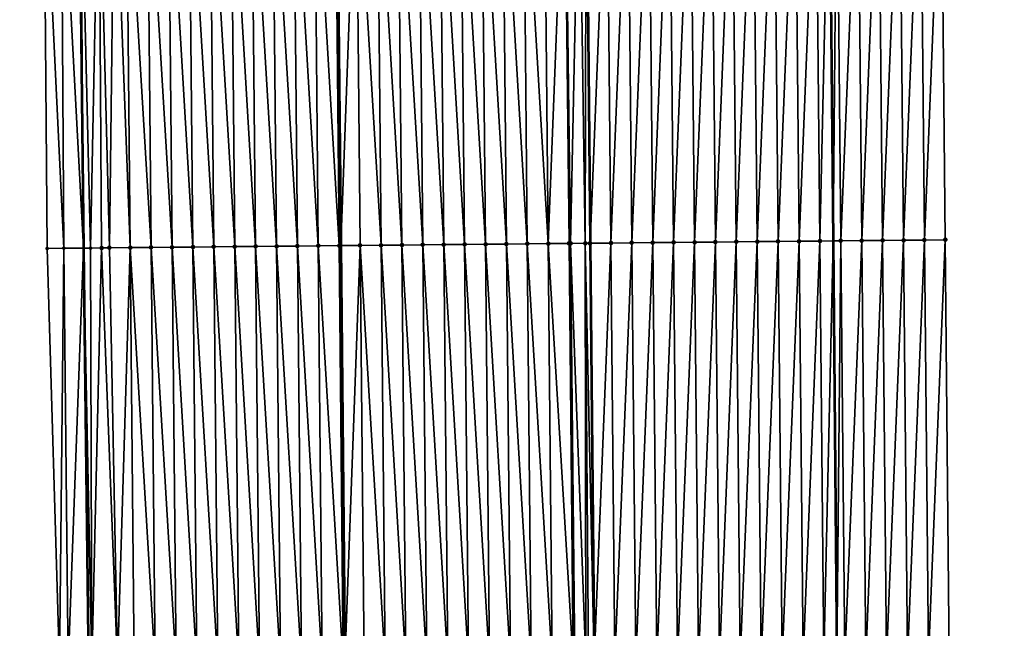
# Model space of a CAD drawing. Header units: feet. Extents: x 2007189 to 2022806, y 818621 to 837694.
# Tile 492 of 656: x 2011327 to 2011374, y 831369 to 831398. Entities that reach past the tile are written whole.
import ezdxf

# ---------------------------------------------------------------- set-up
doc = ezdxf.new("R2010")
doc.units = ezdxf.units.FT
doc.header["$MEASUREMENT"] = 0
for name, color, linetype, lineweight in [('EP_Travel Lane', 172, 'Continuous', 53), ('Road Shots', 141, 'Continuous', 100), ('Road X-Section', 40, 'Continuous', 13), ('STRIPING', 60, 'Continuous', 53)]:
    doc.layers.add(name, color=color, linetype=linetype, lineweight=lineweight)
doc.layers.add('I-77-MM17-21_SB-Surface-Border', color=7, linetype='Continuous')
doc.layers.add('I-77-MM17-21_SB-Surface-TIN', color=7, linetype='Continuous')

msp = doc.modelspace()

# ---------------------------------------------------------------- linework, layer by layer
at = {"layer": 'EP_Travel Lane'}
for points in [[(2011327.944297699, 831586.8183345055, 327.6661161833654), (2011328.126452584, 831566.8205162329, 327.9006960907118), (2011328.308612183, 831546.8221804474, 328.0845052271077), (2011328.490770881, 831526.8239435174, 328.2780125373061), (2011328.672935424, 831506.825064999, 328.4085765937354), (2011328.855096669, 831486.8265484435, 328.5746510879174), (2011329.037259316, 831466.8278780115, 328.7256295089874), (2011329.257153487, 831446.8234530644, 328.8685306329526), (2011329.487656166, 831426.8250284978, 328.9868257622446), (2011329.718158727, 831406.8266142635, 329.108197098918), (2011329.948662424, 831386.8281013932, 329.2004329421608), (2011330.17916594, 831366.8296041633, 329.2973096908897), (2011330.409670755, 831346.8309944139, 329.3610197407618), (2011330.640175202, 831326.8324164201, 329.4341203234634), (2011330.870680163, 831306.8337939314, 329.4940447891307), (2011331.101186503, 831286.8350517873, 329.518729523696), (2011331.331692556, 831266.8363344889, 329.5507077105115), (2011331.538266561, 831246.7981799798, 329.5738523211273), (2011331.737566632, 831226.7991229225, 329.5678796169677), (2011331.936866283, 831206.8001080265, 329.5410662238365), (2011332.136166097, 831186.8010767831, 329.5223725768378)], [(2011363.948639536, 831587.1496924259, 327.9825644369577), (2011364.130942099, 831567.1516971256, 328.1996464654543), (2011364.313248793, 831547.1532486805, 328.3722723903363), (2011364.495554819, 831527.1548734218, 328.5520783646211), (2011364.677862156, 831507.1563545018, 328.717790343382), (2011364.860168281, 831487.1579684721, 328.896539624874), (2011365.042474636, 831467.1595571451, 329.0728071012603), (2011365.231409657, 831447.1679292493, 329.1712247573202), (2011365.422340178, 831427.1690966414, 329.2806065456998), (2011365.613270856, 831407.1702475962, 329.3851245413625), (2011365.804201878, 831387.1713626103, 329.4790861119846), (2011365.995132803, 831367.1724877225, 329.5760055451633), (2011366.186064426, 831347.1735396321, 329.6513478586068), (2011366.376996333, 831327.1745618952, 329.7179327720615), (2011366.567929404, 831307.1754622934, 329.7486344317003), (2011366.758861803, 831287.1764329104, 329.8000149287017), (2011366.949795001, 831267.1773199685, 329.8267843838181), (2011367.172069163, 831247.2049287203, 329.8679666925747), (2011367.403775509, 831227.2062494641, 329.8584230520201), (2011367.635481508, 831207.2076000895, 329.8339734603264), (2011367.867187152, 831187.2089813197, 329.7943214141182)]]:
    msp.add_polyline3d(points, dxfattribs=at)
at = {"layer": 'I-77-MM17-21_SB-Surface-Border', "color": 3, "linetype": 'Continuous', "lineweight": -3}
for points in [[(2011331.28316584, 831206.7926658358, 329.5259380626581), (2011331.552098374, 831226.7970140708, 329.5622705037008), (2011331.531028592, 831246.798097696, 329.5736259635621), (2011330.554958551, 831266.8288358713, 329.5262219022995), (2011330.383664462, 831286.8281226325, 329.4954712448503), (2011329.143786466, 831306.8171089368, 329.4356292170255), (2011328.931269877, 831326.8159868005, 329.4003579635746), (2011327.946423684, 831346.807201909, 329.2797668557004), (2011328.79595396, 831366.8162801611, 329.2624239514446), (2011328.207614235, 831386.8113098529, 329.1504432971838), (2011328.038348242, 831406.8104033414, 329.0570238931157), (2011327.095540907, 831426.8019215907, 328.9074877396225), (2011328.755736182, 831446.8186129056, 328.8528842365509), (2011328.363323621, 831466.8215155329, 328.70400453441), (2011328.100846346, 831486.8194351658, 328.5511781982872), (2011327.81633686, 831506.8170085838, 328.3840865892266), (2011326.890605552, 831526.8088391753, 328.2269090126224), (2011327.4484215, 831546.8141077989, 328.0616342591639), (2011327.996541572, 831566.8192973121, 327.8972672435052), (2011327.583971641, 831586.8149556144, 327.6567974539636)], [(2011369.322614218, 831587.1966415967, 327.7836704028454), (2011369.5048682, 831567.1987977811, 328.0156560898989), (2011369.687126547, 831547.2004749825, 328.2006508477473), (2011370.869348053, 831527.2107512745, 328.3351987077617), (2011371.051608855, 831507.2121590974, 328.4937659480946), (2011370.233907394, 831487.2048694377, 328.6931274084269), (2011371.416130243, 831467.2149983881, 328.8132202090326), (2011371.605020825, 831447.2279396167, 328.9239383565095), (2011370.795995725, 831427.2196848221, 329.0700060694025), (2011370.986926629, 831407.2208117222, 329.1674263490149), (2011371.177857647, 831387.2219265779, 329.2613485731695), (2011371.368788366, 831367.223072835, 329.3645007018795), (2011372.559675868, 831347.2335193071, 329.3950147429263), (2011372.750607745, 831327.2345442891, 329.4623923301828), (2011372.941540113, 831307.235517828, 329.5146616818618), (2011373.132472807, 831287.2364572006, 329.5568326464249), (2011373.323405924, 831267.2373522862, 329.5859769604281), (2011373.543203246, 831247.278200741, 329.6486208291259), (2011373.77181533, 831227.2794271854, 329.6683595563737), (2011374.000426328, 831207.2807488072, 329.6407282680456), (2011373.22910299, 831187.2706106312, 329.6276230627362)]]:
    msp.add_polyline3d(points, dxfattribs=at)
at = {"layer": 'I-77-MM17-21_SB-Surface-TIN', "color": 128, "linetype": 'Continuous', "lineweight": -3}
for points in [[(2011331.1796817, 831386.8399306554, 329.2230154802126), (2011331.420886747, 831406.842972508, 329.1383047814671), (2011330.684680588, 831406.8359222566, 329.1319304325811)], [(2011331.1796817, 831386.8399306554, 329.2230154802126), (2011332.179635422, 831386.8495513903, 329.2448536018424), (2011331.420886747, 831406.842972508, 329.1383047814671)], [(2011332.179635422, 831386.8495513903, 329.2448536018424), (2011331.988704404, 831406.8484364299, 329.1509539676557), (2011331.420886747, 831406.842972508, 329.1383047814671)], [(2011333.17958923, 831386.8591632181, 329.2640662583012), (2011332.988658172, 831406.8580523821, 329.1713809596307), (2011331.988704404, 831406.8484364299, 329.1509539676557)], [(2011332.179635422, 831386.8495513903, 329.2448536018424), (2011333.17958923, 831386.8591632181, 329.2640662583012), (2011331.988704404, 831406.8484364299, 329.1509539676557)], [(2011334.179543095, 831386.8687689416, 329.2814796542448), (2011333.988611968, 831406.8676654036, 329.190944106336), (2011332.988658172, 831406.8580523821, 329.1713809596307)], [(2011333.17958923, 831386.8591632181, 329.2640662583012), (2011334.179543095, 831386.8687689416, 329.2814796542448), (2011332.988658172, 831406.8580523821, 329.1713809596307)], [(2011335.179496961, 831386.8783747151, 329.2989077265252), (2011334.988565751, 831406.8772798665, 329.210932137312), (2011333.988611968, 831406.8676654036, 329.190944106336)], [(2011334.179543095, 831386.8687689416, 329.2814796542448), (2011335.179496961, 831386.8783747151, 329.2989077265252), (2011333.988611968, 831406.8676654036, 329.190944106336)], [(2011336.179450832, 831386.8879798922, 329.316160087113), (2011335.988519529, 831406.886894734, 329.2310394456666), (2011334.988565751, 831406.8772798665, 329.210932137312)], [(2011335.179496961, 831386.8783747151, 329.2989077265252), (2011336.179450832, 831386.8879798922, 329.316160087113), (2011334.988565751, 831406.8772798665, 329.210932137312)], [(2011337.179404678, 831386.8975876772, 329.3341811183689), (2011336.988473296, 831406.8965107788, 329.2514937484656), (2011335.988519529, 831406.886894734, 329.2310394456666)], [(2011336.179450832, 831386.8879798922, 329.316160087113), (2011337.179404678, 831386.8975876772, 329.3341811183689), (2011335.988519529, 831406.886894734, 329.2310394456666)], [(2011338.179358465, 831386.9072016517, 329.3540265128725), (2011337.988427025, 831406.9061307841, 329.2731154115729), (2011336.988473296, 831406.8965107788, 329.2514937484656)], [(2011337.179404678, 831386.8975876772, 329.3341811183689), (2011338.179358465, 831386.9072016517, 329.3540265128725), (2011336.988473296, 831406.8965107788, 329.2514937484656)], [(2011339.1793122, 831386.9168210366, 329.3754667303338), (2011338.988380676, 831406.9157590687, 329.2971775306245), (2011337.988427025, 831406.9061307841, 329.2731154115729)], [(2011338.179358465, 831386.9072016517, 329.3540265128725), (2011339.1793122, 831386.9168210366, 329.3754667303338), (2011337.988427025, 831406.9061307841, 329.2731154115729)], [(2011340.179265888, 831386.9264453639, 329.3983637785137), (2011339.988334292, 831406.9253909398, 329.3222967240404), (2011338.988380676, 831406.9157590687, 329.2971775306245)], [(2011339.1793122, 831386.9168210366, 329.3754667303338), (2011340.179265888, 831386.9264453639, 329.3983637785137), (2011338.988380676, 831406.9157590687, 329.2971775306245)], [(2011341.1792196, 831386.9360671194, 329.4205027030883), (2011340.988287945, 831406.9350189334, 329.3462730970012), (2011339.988334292, 831406.9253909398, 329.3222967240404)], [(2011340.179265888, 831386.9264453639, 329.3983637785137), (2011341.1792196, 831386.9360671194, 329.4205027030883), (2011339.988334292, 831406.9253909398, 329.3222967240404)], [(2011342.179173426, 831386.9456770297, 329.4391501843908), (2011341.988241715, 831406.944634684, 329.3666406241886), (2011340.988287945, 831406.9350189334, 329.3462730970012)], [(2011341.1792196, 831386.9360671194, 329.4205027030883), (2011342.179173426, 831386.9456770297, 329.4391501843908), (2011340.988287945, 831406.9350189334, 329.3462730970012)], [(2011342.179173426, 831386.9456770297, 329.4391501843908), (2011342.056428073, 831406.9452893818, 329.3677361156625), (2011341.988241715, 831406.944634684, 329.3666406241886)], [(2011342.988195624, 831406.9542358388, 329.3827060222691), (2011342.056428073, 831406.9452893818, 329.3677361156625), (2011342.254151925, 831386.9463968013, 329.440313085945)], [(2011342.179173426, 831386.9456770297, 329.4391501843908), (2011342.254151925, 831386.9463968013, 329.440313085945), (2011342.056428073, 831406.9452893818, 329.3677361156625)], [(2011343.179127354, 831386.9552762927, 329.4546592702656), (2011342.988195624, 831406.9542358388, 329.3827060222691), (2011342.254151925, 831386.9463968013, 329.440313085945)], [(2011344.179081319, 831386.9648715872, 329.4689986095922), (2011343.988149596, 831406.9638304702, 329.3968485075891), (2011342.988195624, 831406.9542358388, 329.3827060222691)], [(2011343.179127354, 831386.9552762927, 329.4546592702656), (2011344.179081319, 831386.9648715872, 329.4689986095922), (2011342.988195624, 831406.9542358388, 329.3827060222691)], [(2011345.179035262, 831386.9744691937, 329.4840193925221), (2011344.988103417, 831406.9734409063, 329.4156495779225), (2011343.988149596, 831406.9638304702, 329.3968485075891)], [(2011344.179081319, 831386.9648715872, 329.4689986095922), (2011345.179035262, 831386.9744691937, 329.4840193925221), (2011343.988149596, 831406.9638304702, 329.3968485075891)], [(2011346.178989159, 831386.9840716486, 329.5004693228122), (2011345.988057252, 831406.9830498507, 329.4340109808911), (2011344.988103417, 831406.9734409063, 329.4156495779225)], [(2011345.179035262, 831386.9744691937, 329.4840193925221), (2011346.178989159, 831386.9840716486, 329.5004693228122), (2011344.988103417, 831406.9734409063, 329.4156495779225)], [(2011347.178943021, 831386.9936777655, 329.5179986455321), (2011346.988011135, 831406.9926537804, 329.4508942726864), (2011345.988057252, 831406.9830498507, 329.4340109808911)], [(2011346.178989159, 831386.9840716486, 329.5004693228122), (2011347.178943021, 831386.9936777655, 329.5179986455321), (2011345.988057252, 831406.9830498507, 329.4340109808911)], [(2011348.178896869, 831387.003285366, 329.5359653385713), (2011347.987965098, 831407.0022492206, 329.4652751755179), (2011346.988011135, 831406.9926537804, 329.4508942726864)], [(2011347.178943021, 831386.9936777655, 329.5179986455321), (2011348.178896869, 831387.003285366, 329.5359653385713), (2011346.988011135, 831406.9926537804, 329.4508942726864)], [(2011349.178850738, 831387.0128907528, 329.5532794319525), (2011348.987919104, 831407.0118402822, 329.4783654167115), (2011347.987965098, 831407.0022492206, 329.4652751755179)], [(2011348.178896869, 831387.003285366, 329.5359653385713), (2011349.178850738, 831387.0128907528, 329.5532794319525), (2011347.987965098, 831407.0022492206, 329.4652751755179)], [(2011350.178804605, 831387.0224963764, 329.5706634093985), (2011349.987873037, 831407.0214389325, 329.4936925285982), (2011348.987919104, 831407.0118402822, 329.4783654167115)], [(2011349.178850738, 831387.0128907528, 329.5532794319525), (2011350.178804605, 831387.0224963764, 329.5706634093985), (2011348.987919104, 831407.0118402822, 329.4783654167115)], [(2011351.178758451, 831387.0321041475, 329.5886803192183), (2011350.98782694, 831407.0310407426, 329.5099510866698), (2011349.987873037, 831407.0214389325, 329.4936925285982)], [(2011350.178804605, 831387.0224963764, 329.5706634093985), (2011351.178758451, 831387.0321041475, 329.5886803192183), (2011349.987873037, 831407.0214389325, 329.4936925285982)], [(2011352.178712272, 831387.0417145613, 329.6074761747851), (2011351.987780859, 831407.0406409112, 329.5257257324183), (2011350.98782694, 831407.0310407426, 329.5099510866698)], [(2011351.178758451, 831387.0321041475, 329.5886803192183), (2011352.178712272, 831387.0417145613, 329.6074761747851), (2011350.98782694, 831407.0310407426, 329.5099510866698)], [(2011352.178712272, 831387.0417145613, 329.6074761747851), (2011352.952749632, 831407.0499007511, 329.5396368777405), (2011351.987780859, 831407.0406409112, 329.5257257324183)], [(2011352.178712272, 831387.0417145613, 329.6074761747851), (2011353.178666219, 831387.0513116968, 329.6223581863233), (2011352.952749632, 831407.0499007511, 329.5396368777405)], [(2011353.178666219, 831387.0513116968, 329.6223581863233), (2011352.987734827, 831407.0502359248, 329.5399808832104), (2011352.952749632, 831407.0499007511, 329.5396368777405)], [(2011353.250611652, 831387.0520012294, 329.6231432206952), (2011353.659669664, 831407.0566636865, 329.543736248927), (2011352.987734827, 831407.0502359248, 329.5399808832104)], [(2011353.178666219, 831387.0513116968, 329.6223581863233), (2011353.250611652, 831387.0520012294, 329.6231432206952), (2011352.987734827, 831407.0502359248, 329.5399808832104)], [(2011353.250611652, 831387.0520012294, 329.6231432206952), (2011353.946389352, 831387.0586560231, 329.6267233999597), (2011353.659669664, 831407.0566636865, 329.543736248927)], [(2011353.946389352, 831387.0586560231, 329.6267233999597), (2011353.987681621, 831407.0597908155, 329.5424307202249), (2011353.659669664, 831407.0566636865, 329.543736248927)], [(2011353.946389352, 831387.0586560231, 329.6267233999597), (2011354.178612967, 831387.060871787, 329.6263419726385), (2011353.987681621, 831407.0597908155, 329.5424307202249)], [(2011354.987644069, 831407.069289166, 329.5281723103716), (2011353.987681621, 831407.0597908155, 329.5424307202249), (2011354.178612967, 831387.060871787, 329.6263419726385)], [(2011355.178575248, 831387.070387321, 329.6171499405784), (2011354.987644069, 831407.069289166, 329.5281723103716), (2011354.178612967, 831387.060871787, 329.6263419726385)], [(2011355.178575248, 831387.070387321, 329.6171499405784), (2011355.987599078, 831407.0787751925, 329.5103025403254), (2011354.987644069, 831407.069289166, 329.5281723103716)], [(2011355.178575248, 831387.070387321, 329.6171499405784), (2011356.178530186, 831387.0798807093, 329.6014514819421), (2011355.987599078, 831407.0787751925, 329.5103025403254)], [(2011356.178530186, 831387.0798807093, 329.6014514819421), (2011356.987554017, 831407.0882684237, 329.4945563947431), (2011355.987599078, 831407.0787751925, 329.5103025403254)], [(2011356.178530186, 831387.0798807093, 329.6014514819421), (2011357.178485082, 831387.0893785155, 329.5870553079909), (2011356.987554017, 831407.0882684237, 329.4945563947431)], [(2011357.178485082, 831387.0893785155, 329.5870553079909), (2011357.987508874, 831407.0977703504, 329.4813734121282), (2011356.987554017, 831407.0882684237, 329.4945563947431)], [(2011357.178485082, 831387.0893785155, 329.5870553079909), (2011358.178439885, 831387.0988860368, 329.5755226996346), (2011357.987508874, 831407.0977703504, 329.4813734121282)], [(2011358.178439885, 831387.0988860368, 329.5755226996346), (2011358.98746364, 831407.1072817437, 329.4709806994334), (2011357.987508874, 831407.0977703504, 329.4813734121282)], [(2011358.178439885, 831387.0988860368, 329.5755226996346), (2011359.178394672, 831387.1083952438, 329.5644869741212), (2011358.98746364, 831407.1072817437, 329.4709806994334)], [(2011359.178394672, 831387.1083952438, 329.5644869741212), (2011359.987418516, 831407.1167817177, 329.4572221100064), (2011358.98746364, 831407.1072817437, 329.4709806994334)], [(2011359.178394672, 831387.1083952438, 329.5644869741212), (2011360.178349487, 831387.1179015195, 329.5525872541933), (2011359.987418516, 831407.1167817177, 329.4572221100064)], [(2011360.178349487, 831387.1179015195, 329.5525872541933), (2011360.987373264, 831407.1262950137, 329.4473902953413), (2011359.987418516, 831407.1167817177, 329.4572221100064)], [(2011360.178349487, 831387.1179015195, 329.5525872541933), (2011361.178304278, 831387.1274103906, 329.5414524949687), (2011360.987373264, 831407.1262950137, 329.4473902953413)], [(2011361.178304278, 831387.1274103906, 329.5414524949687), (2011361.987327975, 831407.1358121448, 329.4386888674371), (2011360.987373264, 831407.1262950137, 329.4473902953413)], [(2011361.178304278, 831387.1274103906, 329.5414524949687), (2011362.178259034, 831387.1369228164, 329.5313655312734), (2011361.987327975, 831407.1358121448, 329.4386888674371)], [(2011362.178259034, 831387.1369228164, 329.5313655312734), (2011362.987282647, 831407.1453334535, 329.4312189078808), (2011361.987327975, 831407.1358121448, 329.4386888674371)], [(2011362.178259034, 831387.1369228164, 329.5313655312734), (2011363.178213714, 831387.1464432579, 329.5236412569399), (2011362.987282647, 831407.1453334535, 329.4312189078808)], [(2011363.178213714, 831387.1464432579, 329.5236412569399), (2011363.987237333, 831407.1548532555, 329.423304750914), (2011362.987282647, 831407.1453334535, 329.4312189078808)], [(2011363.178213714, 831387.1464432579, 329.5236412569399), (2011364.178168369, 831387.1559663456, 329.516696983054), (2011363.987237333, 831407.1548532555, 329.423304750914)], [(2011364.178168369, 831387.1559663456, 329.516696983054), (2011364.987192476, 831407.164325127, 329.4012626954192), (2011363.987237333, 831407.1548532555, 329.423304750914)], [(2011364.178168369, 831387.1559663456, 329.516696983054), (2011365.178123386, 831387.1654514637, 329.4985608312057), (2011364.987192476, 831407.164325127, 329.4012626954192)], [(2011365.178123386, 831387.1654514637, 329.4985608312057), (2011365.613270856, 831407.1702475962, 329.3851245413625), (2011364.987192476, 831407.164325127, 329.4012626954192)], [(2011365.178123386, 831387.1654514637, 329.4985608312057), (2011365.804201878, 831387.1713626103, 329.4790861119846), (2011365.613270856, 831407.1702475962, 329.3851245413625)], [(2011365.987147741, 831407.1737843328, 329.3754872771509), (2011365.613270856, 831407.1702475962, 329.3851245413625), (2011365.804201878, 831387.1713626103, 329.4790861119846)], [(2011366.178078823, 831387.1748925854, 329.4674563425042), (2011365.987147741, 831407.1737843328, 329.3754872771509), (2011365.804201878, 831387.1713626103, 329.4790861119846)], [(2011366.178078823, 831387.1748925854, 329.4674563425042), (2011366.987103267, 831407.1832161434, 329.3416368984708), (2011365.987147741, 831407.1737843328, 329.3754872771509)], [(2011366.178078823, 831387.1748925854, 329.4674563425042), (2011367.178034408, 831387.184318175, 329.4317736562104), (2011366.987103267, 831407.1832161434, 329.3416368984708)], [(2011367.178034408, 831387.184318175, 329.4317736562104), (2011367.987059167, 831407.1926087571, 329.2962328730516), (2011366.987103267, 831407.1832161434, 329.3416368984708)], [(2011367.178034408, 831387.184318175, 329.4317736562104), (2011368.177990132, 831387.1937293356, 329.3918378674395), (2011367.987059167, 831407.1926087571, 329.2962328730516)], [(2011368.177990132, 831387.1937293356, 329.3918378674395), (2011368.987014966, 831407.2020119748, 329.2539544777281), (2011367.987059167, 831407.1926087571, 329.2962328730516)], [(2011368.177990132, 831387.1937293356, 329.3918378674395), (2011369.177945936, 831387.2031320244, 329.3494049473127), (2011368.987014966, 831407.2020119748, 329.2539544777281)], [(2011369.177945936, 831387.2031320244, 329.3494049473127), (2011369.986970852, 831407.2114061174, 329.2090010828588), (2011368.987014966, 831407.2020119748, 329.2539544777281)], [(2011369.177945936, 831387.2031320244, 329.3494049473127), (2011370.177901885, 831387.2125195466, 329.3025015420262), (2011369.986970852, 831407.2114061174, 329.2090010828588)], [(2011370.177901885, 831387.2125195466, 329.3025015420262), (2011370.986926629, 831407.2208117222, 329.1674263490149), (2011369.986970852, 831407.2114061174, 329.2090010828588)], [(2011370.177901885, 831387.2125195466, 329.3025015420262), (2011371.177857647, 831387.2219265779, 329.2613485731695), (2011370.986926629, 831407.2208117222, 329.1674263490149)], [(2011329.000051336, 831386.8189139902, 329.1618421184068), (2011328.873861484, 831406.8184132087, 329.0667943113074), (2011328.038348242, 831406.8104033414, 329.0570238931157)], [(2011329.000051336, 831386.8189139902, 329.1618421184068), (2011328.038348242, 831406.8104033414, 329.0570238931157), (2011328.207614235, 831386.8113098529, 329.1504432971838)], [(2011328.873861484, 831406.8184132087, 329.0667943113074), (2011329.948662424, 831386.8281013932, 329.2004329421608), (2011329.718158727, 831406.8266142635, 329.108197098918)], [(2011329.000051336, 831386.8189139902, 329.1618421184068), (2011329.948662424, 831386.8281013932, 329.2004329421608), (2011328.873861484, 831406.8184132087, 329.0667943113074)], [(2011329.803653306, 831406.8274447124, 329.112389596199), (2011329.718158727, 831406.8266142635, 329.108197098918), (2011329.948662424, 831386.8281013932, 329.2004329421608)], [(2011330.280953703, 831386.8313196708, 329.2139510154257), (2011330.684680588, 831406.8359222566, 329.1319304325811), (2011329.803653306, 831406.8274447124, 329.112389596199)], [(2011330.280953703, 831386.8313196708, 329.2139510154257), (2011329.803653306, 831406.8274447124, 329.112389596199), (2011329.948662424, 831386.8281013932, 329.2004329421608)], [(2011330.280953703, 831386.8313196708, 329.2139510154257), (2011330.809361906, 831386.8363629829, 329.2135253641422), (2011330.684680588, 831406.8359222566, 329.1319304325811)], [(2011330.809361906, 831386.8363629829, 329.2135253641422), (2011331.1796817, 831386.8399306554, 329.2230154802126), (2011330.684680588, 831406.8359222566, 329.1319304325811)], [(2011353.36959702, 831367.0524493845, 329.7229843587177), (2011353.178666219, 831387.0513116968, 329.6223581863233), (2011352.178712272, 831387.0417145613, 329.6074761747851)], [(2011353.36959702, 831367.0524493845, 329.7229843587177), (2011353.250611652, 831387.0520012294, 329.6231432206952), (2011353.178666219, 831387.0513116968, 329.6223581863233)], [(2011353.982390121, 831367.0583128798, 329.7268480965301), (2011353.946389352, 831387.0586560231, 329.6267233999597), (2011353.250611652, 831387.0520012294, 329.6231432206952)], [(2011353.36959702, 831367.0524493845, 329.7229843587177), (2011353.458128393, 831367.0532977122, 329.7239013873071), (2011353.250611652, 831387.0520012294, 329.6231432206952)], [(2011353.458128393, 831367.0532977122, 329.7239013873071), (2011353.982390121, 831367.0583128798, 329.7268480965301), (2011353.250611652, 831387.0520012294, 329.6231432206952)], [(2011353.946389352, 831387.0586560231, 329.6267233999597), (2011354.369543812, 831367.0620053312, 329.7257467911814), (2011354.178612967, 831387.060871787, 329.6263419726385)], [(2011354.110003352, 831367.0595312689, 329.7268643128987), (2011354.369543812, 831367.0620053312, 329.7257467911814), (2011353.946389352, 831387.0586560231, 329.6267233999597)], [(2011353.982390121, 831367.0583128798, 329.7268480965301), (2011354.110003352, 831367.0595312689, 329.7268643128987), (2011353.946389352, 831387.0586560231, 329.6267233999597)], [(2011355.178575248, 831387.070387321, 329.6171499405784), (2011354.178612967, 831387.060871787, 329.6263419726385), (2011354.369543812, 831367.0620053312, 329.7257467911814)], [(2011355.36950626, 831367.0715028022, 329.7112305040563), (2011355.178575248, 831387.070387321, 329.6171499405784), (2011354.369543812, 831367.0620053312, 329.7257467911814)], [(2011355.36950626, 831367.0715028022, 329.7112305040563), (2011356.178530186, 831387.0798807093, 329.6014514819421), (2011355.178575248, 831387.070387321, 329.6171499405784)], [(2011355.36950626, 831367.0715028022, 329.7112305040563), (2011356.369461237, 831367.0809921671, 329.6943462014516), (2011356.178530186, 831387.0798807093, 329.6014514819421)], [(2011356.369461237, 831367.0809921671, 329.6943462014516), (2011357.178485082, 831387.0893785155, 329.5870553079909), (2011356.178530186, 831387.0798807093, 329.6014514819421)], [(2011356.369461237, 831367.0809921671, 329.6943462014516), (2011357.369416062, 831367.0904973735, 329.6821312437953), (2011357.178485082, 831387.0893785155, 329.5870553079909)], [(2011357.369416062, 831367.0904973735, 329.6821312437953), (2011358.178439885, 831387.0988860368, 329.5755226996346), (2011357.178485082, 831387.0893785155, 329.5870553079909)], [(2011357.369416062, 831367.0904973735, 329.6821312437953), (2011358.369370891, 831367.1000022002, 329.6698043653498), (2011358.178439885, 831387.0988860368, 329.5755226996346)], [(2011358.369370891, 831367.1000022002, 329.6698043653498), (2011359.178394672, 831387.1083952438, 329.5644869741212), (2011358.178439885, 831387.0988860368, 329.5755226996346)], [(2011358.369370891, 831367.1000022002, 329.6698043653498), (2011359.369325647, 831367.1095146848, 329.6597347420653), (2011359.178394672, 831387.1083952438, 329.5644869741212)], [(2011359.369325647, 831367.1095146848, 329.6597347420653), (2011360.178349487, 831387.1179015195, 329.5525872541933), (2011359.178394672, 831387.1083952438, 329.5644869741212)], [(2011359.369325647, 831367.1095146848, 329.6597347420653), (2011360.369280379, 831367.1190296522, 329.6503969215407), (2011360.178349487, 831387.1179015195, 329.5525872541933)], [(2011360.369280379, 831367.1190296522, 329.6503969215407), (2011361.178304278, 831387.1274103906, 329.5414524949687), (2011360.178349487, 831387.1179015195, 329.5525872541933)], [(2011360.369280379, 831367.1190296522, 329.6503969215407), (2011361.369235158, 831367.1285396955, 329.6396077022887), (2011361.178304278, 831387.1274103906, 329.5414524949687)], [(2011361.369235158, 831367.1285396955, 329.6396077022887), (2011362.178259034, 831387.1369228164, 329.5313655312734), (2011361.178304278, 831387.1274103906, 329.5414524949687)], [(2011361.369235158, 831367.1285396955, 329.6396077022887), (2011362.369189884, 831367.1380553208, 329.6304638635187), (2011362.178259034, 831387.1369228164, 329.5313655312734)], [(2011362.369189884, 831367.1380553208, 329.6304638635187), (2011363.178213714, 831387.1464432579, 329.5236412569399), (2011362.178259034, 831387.1369228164, 329.5313655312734)], [(2011362.369189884, 831367.1380553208, 329.6304638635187), (2011363.369144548, 831367.1475774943, 329.6232501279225), (2011363.178213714, 831387.1464432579, 329.5236412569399)], [(2011363.369144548, 831367.1475774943, 329.6232501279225), (2011364.178168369, 831387.1559663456, 329.516696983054), (2011363.178213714, 831387.1464432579, 329.5236412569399)], [(2011363.369144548, 831367.1475774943, 329.6232501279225), (2011364.369099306, 831367.1570896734, 329.6130904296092), (2011364.178168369, 831387.1559663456, 329.516696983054)], [(2011364.369099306, 831367.1570896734, 329.6130904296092), (2011365.178123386, 831387.1654514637, 329.4985608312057), (2011364.178168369, 831387.1559663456, 329.516696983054)], [(2011364.369099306, 831367.1570896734, 329.6130904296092), (2011365.369054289, 831367.1665784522, 329.5960333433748), (2011365.178123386, 831387.1654514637, 329.4985608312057)], [(2011365.369054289, 831367.1665784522, 329.5960333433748), (2011365.804201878, 831387.1713626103, 329.4790861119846), (2011365.178123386, 831387.1654514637, 329.4985608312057)], [(2011365.369054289, 831367.1665784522, 329.5960333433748), (2011365.995132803, 831367.1724877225, 329.5760055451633), (2011365.804201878, 831387.1713626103, 329.4790861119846)], [(2011366.178078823, 831387.1748925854, 329.4674563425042), (2011365.804201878, 831387.1713626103, 329.4790861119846), (2011365.995132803, 831367.1724877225, 329.5760055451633)], [(2011366.369009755, 831367.176016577, 329.5640454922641), (2011366.178078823, 831387.1748925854, 329.4674563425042), (2011365.995132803, 831367.1724877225, 329.5760055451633)], [(2011366.369009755, 831367.176016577, 329.5640454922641), (2011367.178034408, 831387.184318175, 329.4317736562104), (2011366.178078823, 831387.1748925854, 329.4674563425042)], [(2011366.369009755, 831367.176016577, 329.5640454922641), (2011367.368965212, 831367.1854556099, 329.5323253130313), (2011367.178034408, 831387.184318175, 329.4317736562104)], [(2011367.368965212, 831367.1854556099, 329.5323253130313), (2011368.177990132, 831387.1937293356, 329.3918378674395), (2011367.178034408, 831387.184318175, 329.4317736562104)], [(2011367.368965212, 831367.1854556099, 329.5323253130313), (2011368.368920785, 831367.1948824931, 329.4970239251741), (2011368.177990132, 831387.1937293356, 329.3918378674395)], [(2011368.368920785, 831367.1948824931, 329.4970239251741), (2011369.177945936, 831387.2031320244, 329.3494049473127), (2011368.177990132, 831387.1937293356, 329.3918378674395)], [(2011368.368920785, 831367.1948824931, 329.4970239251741), (2011369.368876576, 831367.2042865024, 329.4549802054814), (2011369.177945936, 831387.2031320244, 329.3494049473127)], [(2011369.368876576, 831367.2042865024, 329.4549802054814), (2011370.177901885, 831387.2125195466, 329.3025015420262), (2011369.177945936, 831387.2031320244, 329.3494049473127)], [(2011369.368876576, 831367.2042865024, 329.4549802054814), (2011370.368832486, 831367.2136781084, 329.4092805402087), (2011370.177901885, 831387.2125195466, 329.3025015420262)], [(2011370.368832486, 831367.2136781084, 329.4092805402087), (2011371.177857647, 831387.2219265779, 329.2613485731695), (2011370.177901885, 831387.2125195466, 329.3025015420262)], [(2011370.368832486, 831367.2136781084, 329.4092805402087), (2011371.368788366, 831367.223072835, 329.3645007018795), (2011371.177857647, 831387.2219265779, 329.2613485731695)], [(2011328.79595396, 831366.8162801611, 329.2624239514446), (2011329.000051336, 831386.8189139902, 329.1618421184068), (2011328.207614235, 831386.8113098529, 329.1504432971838)], [(2011329.215335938, 831366.8203171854, 329.2721943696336), (2011329.000051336, 831386.8189139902, 329.1618421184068), (2011328.79595396, 831366.8162801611, 329.2624239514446)], [(2011329.215335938, 831366.8203171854, 329.2721943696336), (2011329.948662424, 831386.8281013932, 329.2004329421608), (2011329.000051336, 831386.8189139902, 329.1618421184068)], [(2011329.215335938, 831366.8203171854, 329.2721943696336), (2011330.17916594, 831366.8296041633, 329.2973096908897), (2011329.948662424, 831386.8281013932, 329.2004329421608)], [(2011330.340189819, 831366.831155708, 329.3015056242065), (2011330.280953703, 831386.8313196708, 329.2139510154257), (2011329.948662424, 831386.8281013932, 329.2004329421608)], [(2011330.340189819, 831366.831155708, 329.3015056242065), (2011329.948662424, 831386.8281013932, 329.2004329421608), (2011330.17916594, 831366.8296041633, 329.2973096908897)], [(2011330.340189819, 831366.831155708, 329.3015056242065), (2011330.809361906, 831386.8363629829, 329.2135253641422), (2011330.280953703, 831386.8313196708, 329.2139510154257)], [(2011330.340189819, 831366.831155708, 329.3015056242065), (2011331.577519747, 831366.8430137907, 329.3148253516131), (2011330.809361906, 831386.8363629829, 329.2135253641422)], [(2011331.577519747, 831366.8430137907, 329.3148253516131), (2011331.1796817, 831386.8399306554, 329.2230154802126), (2011330.809361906, 831386.8363629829, 329.2135253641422)], [(2011331.577519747, 831366.8430137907, 329.3148253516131), (2011332.179635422, 831386.8495513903, 329.2448536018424), (2011331.1796817, 831386.8399306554, 329.2230154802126)], [(2011331.577519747, 831366.8430137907, 329.3148253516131), (2011332.370566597, 831366.8506499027, 329.3339324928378), (2011332.179635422, 831386.8495513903, 329.2448536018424)], [(2011333.370520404, 831366.8602618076, 329.3531678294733), (2011333.17958923, 831386.8591632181, 329.2640662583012), (2011332.179635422, 831386.8495513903, 329.2448536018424)], [(2011332.370566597, 831366.8506499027, 329.3339324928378), (2011333.370520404, 831366.8602618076, 329.3531678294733), (2011332.179635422, 831386.8495513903, 329.2448536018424)], [(2011334.370474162, 831366.869878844, 329.373915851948), (2011334.179543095, 831386.8687689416, 329.2814796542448), (2011333.17958923, 831386.8591632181, 329.2640662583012)], [(2011333.370520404, 831366.8602618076, 329.3531678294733), (2011334.370474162, 831366.869878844, 329.373915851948), (2011333.17958923, 831386.8591632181, 329.2640662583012)], [(2011335.37042793, 831366.8794947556, 329.3943322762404), (2011335.179496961, 831386.8783747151, 329.2989077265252), (2011334.179543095, 831386.8687689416, 329.2814796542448)], [(2011334.370474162, 831366.869878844, 329.373915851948), (2011335.37042793, 831366.8794947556, 329.3943322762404), (2011334.179543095, 831386.8687689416, 329.2814796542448)], [(2011336.370381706, 831366.8891099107, 329.4145256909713), (2011336.179450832, 831386.8879798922, 329.316160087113), (2011335.179496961, 831386.8783747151, 329.2989077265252)], [(2011335.37042793, 831366.8794947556, 329.3943322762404), (2011336.370381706, 831366.8891099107, 329.4145256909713), (2011335.179496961, 831386.8783747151, 329.2989077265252)], [(2011337.370335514, 831366.8987216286, 329.4337059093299), (2011337.179404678, 831386.8975876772, 329.3341811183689), (2011336.179450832, 831386.8879798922, 329.316160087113)], [(2011336.370381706, 831366.8891099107, 329.4145256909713), (2011337.370335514, 831366.8987216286, 329.4337059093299), (2011336.179450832, 831386.8879798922, 329.316160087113)], [(2011338.370289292, 831366.9083365, 329.4538157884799), (2011338.179358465, 831386.9072016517, 329.3540265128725), (2011337.179404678, 831386.8975876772, 329.3341811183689)], [(2011337.370335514, 831366.8987216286, 329.4337059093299), (2011338.370289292, 831366.9083365, 329.4538157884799), (2011337.179404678, 831386.8975876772, 329.3341811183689)], [(2011339.370243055, 831366.917953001, 329.4744058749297), (2011339.1793122, 831386.9168210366, 329.3754667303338), (2011338.179358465, 831386.9072016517, 329.3540265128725)], [(2011338.370289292, 831366.9083365, 329.4538157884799), (2011339.370243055, 831366.917953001, 329.4744058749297), (2011338.179358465, 831386.9072016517, 329.3540265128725)], [(2011340.370196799, 831366.9275714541, 329.4955714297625), (2011340.179265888, 831386.9264453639, 329.3983637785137), (2011339.1793122, 831386.9168210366, 329.3754667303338)], [(2011339.370243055, 831366.917953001, 329.4744058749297), (2011340.370196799, 831366.9275714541, 329.4955714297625), (2011339.1793122, 831386.9168210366, 329.3754667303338)], [(2011341.370150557, 831366.9371885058, 329.516323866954), (2011341.1792196, 831386.9360671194, 329.4205027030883), (2011340.179265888, 831386.9264453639, 329.3983637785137)], [(2011340.370196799, 831366.9275714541, 329.4955714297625), (2011341.370150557, 831366.9371885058, 329.516323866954), (2011340.179265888, 831386.9264453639, 329.3983637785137)], [(2011342.370104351, 831366.9468017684, 329.535959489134), (2011342.179173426, 831386.9456770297, 329.4391501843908), (2011341.1792196, 831386.9360671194, 329.4205027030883)], [(2011341.370150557, 831366.9371885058, 329.516323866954), (2011342.370104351, 831366.9468017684, 329.535959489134), (2011341.1792196, 831386.9360671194, 329.4205027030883)], [(2011342.370104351, 831366.9468017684, 329.535959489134), (2011342.254151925, 831386.9463968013, 329.440313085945), (2011342.179173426, 831386.9456770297, 329.4391501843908)], [(2011343.179127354, 831386.9552762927, 329.4546592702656), (2011342.254151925, 831386.9463968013, 329.440313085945), (2011342.451874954, 831366.9475874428, 329.5374343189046)], [(2011342.370104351, 831366.9468017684, 329.535959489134), (2011342.451874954, 831366.9475874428, 329.5374343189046), (2011342.254151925, 831386.9463968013, 329.440313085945)], [(2011343.370058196, 831366.956409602, 329.5539948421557), (2011343.179127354, 831386.9552762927, 329.4546592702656), (2011342.451874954, 831366.9475874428, 329.5374343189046)], [(2011344.37001211, 831366.9660102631, 329.5699160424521), (2011344.179081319, 831386.9648715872, 329.4689986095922), (2011343.179127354, 831386.9552762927, 329.4546592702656)], [(2011343.370058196, 831366.956409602, 329.5539948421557), (2011344.37001211, 831366.9660102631, 329.5699160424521), (2011343.179127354, 831386.9552762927, 329.4546592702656)], [(2011345.369966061, 831366.9756071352, 329.5847203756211), (2011345.179035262, 831386.9744691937, 329.4840193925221), (2011344.179081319, 831386.9648715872, 329.4689986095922)], [(2011344.37001211, 831366.9660102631, 329.5699160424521), (2011345.369966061, 831366.9756071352, 329.5847203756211), (2011344.179081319, 831386.9648715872, 329.4689986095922)], [(2011346.369920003, 831366.98520485, 329.5997731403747), (2011346.178989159, 831386.9840716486, 329.5004693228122), (2011345.179035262, 831386.9744691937, 329.4840193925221)], [(2011345.369966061, 831366.9756071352, 329.5847203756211), (2011346.369920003, 831366.98520485, 329.5997731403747), (2011345.179035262, 831386.9744691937, 329.4840193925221)], [(2011347.369873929, 831366.994804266, 329.6153273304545), (2011347.178943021, 831386.9936777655, 329.5179986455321), (2011346.178989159, 831386.9840716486, 329.5004693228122)], [(2011346.369920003, 831366.98520485, 329.5997731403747), (2011347.369873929, 831366.994804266, 329.6153273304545), (2011346.178989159, 831386.9840716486, 329.5004693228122)], [(2011348.369827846, 831367.0044046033, 329.6311530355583), (2011348.178896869, 831387.003285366, 329.5359653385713), (2011347.178943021, 831386.9936777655, 329.5179986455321)], [(2011347.369873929, 831366.994804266, 329.6153273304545), (2011348.369827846, 831367.0044046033, 329.6311530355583), (2011347.178943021, 831386.9936777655, 329.5179986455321)], [(2011349.369781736, 831367.0140077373, 329.6478031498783), (2011349.178850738, 831387.0128907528, 329.5532794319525), (2011348.178896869, 831387.003285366, 329.5359653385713)], [(2011348.369827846, 831367.0044046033, 329.6311530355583), (2011349.369781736, 831367.0140077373, 329.6478031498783), (2011348.178896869, 831387.003285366, 329.5359653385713)], [(2011350.369735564, 831367.0236174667, 329.6663973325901), (2011350.178804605, 831387.0224963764, 329.5706634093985), (2011349.178850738, 831387.0128907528, 329.5532794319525)], [(2011349.369781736, 831367.0140077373, 329.6478031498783), (2011350.369735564, 831367.0236174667, 329.6663973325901), (2011349.178850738, 831387.0128907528, 329.5532794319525)], [(2011351.36968933, 831367.0332336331, 329.6868888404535), (2011351.178758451, 831387.0321041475, 329.5886803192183), (2011350.178804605, 831387.0224963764, 329.5706634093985)], [(2011350.369735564, 831367.0236174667, 329.6663973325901), (2011351.36968933, 831367.0332336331, 329.6868888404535), (2011350.178804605, 831387.0224963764, 329.5706634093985)], [(2011352.36964311, 831367.0428482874, 329.7069346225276), (2011352.178712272, 831387.0417145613, 329.6074761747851), (2011351.178758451, 831387.0321041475, 329.5886803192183)], [(2011351.36968933, 831367.0332336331, 329.6868888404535), (2011352.36964311, 831367.0428482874, 329.7069346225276), (2011351.178758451, 831387.0321041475, 329.5886803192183)], [(2011352.36964311, 831367.0428482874, 329.7069346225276), (2011353.36959702, 831367.0524493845, 329.7229843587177), (2011352.178712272, 831387.0417145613, 329.6074761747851)]]:
    msp.add_3dface(points, dxfattribs=at)
at = {"layer": 'Road Shots', "lineweight": 100}
for p in [(2011353.178666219, 831387.0513116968, 329.6223581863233), (2011353.250611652, 831387.0520012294, 329.6231432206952), (2011353.946389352, 831387.0586560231, 329.6267233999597), (2011353.946389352, 831387.0586560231, 329.6267233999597), (2011354.17862052, 831387.060871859, 329.6263419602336), (2011355.178575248, 831387.070387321, 329.6171499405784), (2011356.178530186, 831387.0798807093, 329.6014514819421), (2011357.178485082, 831387.0893785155, 329.5870553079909), (2011358.178439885, 831387.0988860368, 329.5755226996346), (2011359.178394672, 831387.1083952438, 329.5644869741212), (2011360.178349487, 831387.1179015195, 329.5525872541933), (2011361.178304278, 831387.1274103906, 329.5414524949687), (2011362.178259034, 831387.1369228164, 329.5313655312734), (2011363.178213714, 831387.1464432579, 329.5236412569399), (2011364.178168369, 831387.1559663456, 329.516696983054), (2011365.178123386, 831387.1654514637, 329.4985608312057), (2011366.178078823, 831387.1748925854, 329.4674563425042), (2011367.178034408, 831387.184318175, 329.4317736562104), (2011368.177990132, 831387.1937293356, 329.3918378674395), (2011369.177945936, 831387.2031320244, 329.3494049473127), (2011370.177901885, 831387.2125195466, 329.3025015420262), (2011371.177857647, 831387.2219265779, 329.2613485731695), (2011330.809361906, 831386.8363629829, 329.2135253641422), (2011331.1796817, 831386.8399306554, 329.2230154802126), (2011332.179635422, 831386.8495513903, 329.2448536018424), (2011333.17958923, 831386.8591632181, 329.2640662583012), (2011334.179543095, 831386.8687689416, 329.2814796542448), (2011335.179496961, 831386.8783747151, 329.2989077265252), (2011336.179450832, 831386.8879798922, 329.316160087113), (2011337.179404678, 831386.8975876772, 329.3341811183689), (2011338.179358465, 831386.9072016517, 329.3540265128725), (2011339.1793122, 831386.9168210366, 329.3754667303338), (2011340.179265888, 831386.9264453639, 329.3983637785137), (2011341.1792196, 831386.9360671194, 329.4205027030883), (2011342.179173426, 831386.9456770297, 329.4391501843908), (2011343.179127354, 831386.9552762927, 329.4546592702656), (2011344.179081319, 831386.9648715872, 329.4689986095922), (2011345.179035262, 831386.9744691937, 329.4840193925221), (2011346.178989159, 831386.9840716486, 329.5004693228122), (2011347.178943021, 831386.9936777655, 329.5179986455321), (2011348.178896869, 831387.003285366, 329.5359653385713), (2011349.178850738, 831387.0128907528, 329.5532794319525), (2011350.178804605, 831387.0224963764, 329.5706634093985), (2011351.178758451, 831387.0321041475, 329.5886803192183), (2011352.178712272, 831387.0417145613, 329.6074761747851)]:
    msp.add_point(p, dxfattribs=at)
at = {"layer": 'Road Shots', "lineweight": 70}
for p in [(2011328.207614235, 831386.8113098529, 329.1504432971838), (2011329.000051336, 831386.8189139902, 329.1618421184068), (2011330.280953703, 831386.8313196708, 329.2139510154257)]:
    msp.add_point(p, dxfattribs=at)
at = {"layer": 'Road X-Section', "extrusion": (0.009546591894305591, -0.9999486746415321, 0.003392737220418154), "elevation": -812141.6937991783, "flags": 128}
msp.add_lwpolyline([(2019173.507116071, 3084.55154877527), (2019174.299589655, 3084.562947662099), (2019175.580552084, 3084.615056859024), (2019176.108984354, 3084.61463120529), (2019176.479321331, 3084.62412137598), (2019177.479321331, 3084.645959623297), (2019178.479321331, 3084.665172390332), (2019179.479321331, 3084.682585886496), (2019180.479321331, 3084.700014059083), (2019181.479321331, 3084.717266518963), (2019182.479321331, 3084.735287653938), (2019183.479321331, 3084.755133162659), (2019184.479321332, 3084.776573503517), (2019185.479321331, 3084.799470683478), (2019186.479321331, 3084.821609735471), (2019187.479321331, 3084.840257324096), (2019188.479321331, 3084.855766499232), (2019189.479321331, 3084.870105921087), (2019190.479321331, 3084.885126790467), (2019191.479321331, 3084.901576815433), (2019192.479321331, 3084.919106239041), (2019193.479321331, 3084.937073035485), (2019194.479321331, 3084.954387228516), (2019195.479321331, 3084.971771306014), (2019196.479321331, 3084.989788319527), (2019197.479321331, 3085.008584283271), (2019198.479321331, 3085.023466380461), (2019198.551270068, 3085.024251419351), (2019199.247079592, 3085.027831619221), (2019199.247079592, 3085.027831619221), (2019199.479321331, 3085.0274501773), (2019200.479321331, 3085.018258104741), (2019201.479321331, 3085.002559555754), (2019202.479321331, 3084.988163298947), (2019203.479321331, 3084.976630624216), (2019204.479321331, 3084.965594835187), (2019205.479321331, 3084.953695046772), (2019206.479321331, 3084.942560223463), (2019207.479321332, 3084.932473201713), (2019208.479321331, 3084.924748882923), (2019209.479321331, 3084.917804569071), (2019210.479321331, 3084.899668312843), (2019211.479321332, 3084.868563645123), (2019212.479321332, 3084.832880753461), (2019213.479321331, 3084.792944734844), (2019214.479321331, 3084.750511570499), (2019215.479321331, 3084.703607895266), (2019216.479321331, 3084.662454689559)], dxfattribs=at)
at = {"layer": 'STRIPING'}
for points in [[(2011340.332675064, 831586.9338785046, 327.9251215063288), (2011340.521432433, 831566.9356548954, 328.1140361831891), (2011340.710189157, 831546.9374995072, 328.3096437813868), (2011340.898944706, 831526.9394688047, 328.5174837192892), (2011341.087703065, 831506.941140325, 328.6961100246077), (2011341.276463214, 831486.9426221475, 328.8561258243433), (2011341.465223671, 831466.9440714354, 329.0129498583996), (2011341.66098343, 831446.9427648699, 329.1312622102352), (2011341.858705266, 831426.9440762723, 329.2639787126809), (2011342.056428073, 831406.9452893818, 329.3677361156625), (2011342.254151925, 831386.9463968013, 329.440313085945), (2011342.451874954, 831366.9475874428, 329.5374343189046), (2011342.649598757, 831346.9486999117, 329.6115132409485), (2011342.847323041, 831326.9497635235, 329.6712046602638), (2011343.045048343, 831306.9507243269, 329.7005651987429), (2011343.242772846, 831286.9517658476, 329.7537314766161), (2011343.440498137, 831266.95272777, 329.783421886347), (2011343.646231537, 831246.9361158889, 329.8092472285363), (2011343.854010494, 831226.9371877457, 329.7874144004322), (2011344.061789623, 831206.9382431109, 329.7738191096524), (2011344.26956827, 831186.9393448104, 329.737208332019)], [(2011352.323276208, 831587.0457155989, 328.1761123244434), (2011352.505532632, 831567.0476031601, 328.3817445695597), (2011352.687791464, 831547.0492264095, 328.5614463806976), (2011352.870049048, 831527.0509866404, 328.7545868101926), (2011353.05230772, 831507.0526275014, 328.9360164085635), (2011353.234567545, 831487.0541417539, 329.1050250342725), (2011353.416827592, 831467.0556316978, 329.2716488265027), (2011353.605818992, 831447.0576221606, 329.3726381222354), (2011353.796749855, 831427.0587538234, 329.4714883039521), (2011353.987681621, 831407.0597908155, 329.5424307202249), (2011354.178612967, 831387.060871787, 329.6263419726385), (2011354.369543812, 831367.0620053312, 329.7257467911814), (2011354.560475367, 831347.0630644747, 329.8032213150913), (2011354.751407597, 831327.0640528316, 329.8598280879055), (2011354.942340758, 831307.0649437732, 329.8877264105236), (2011355.133273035, 831287.0659273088, 329.9429147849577), (2011355.324206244, 831267.0668132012, 329.9693246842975), (2011355.544379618, 831247.071755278, 329.9940013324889), (2011355.772990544, 831227.073083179, 329.963301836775), (2011356.001601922, 831207.0743714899, 329.9522587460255), (2011356.230212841, 831187.0757000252, 329.9212347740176)]]:
    msp.add_polyline3d(points, dxfattribs=at)

doc.saveas('drawing.dxf')
